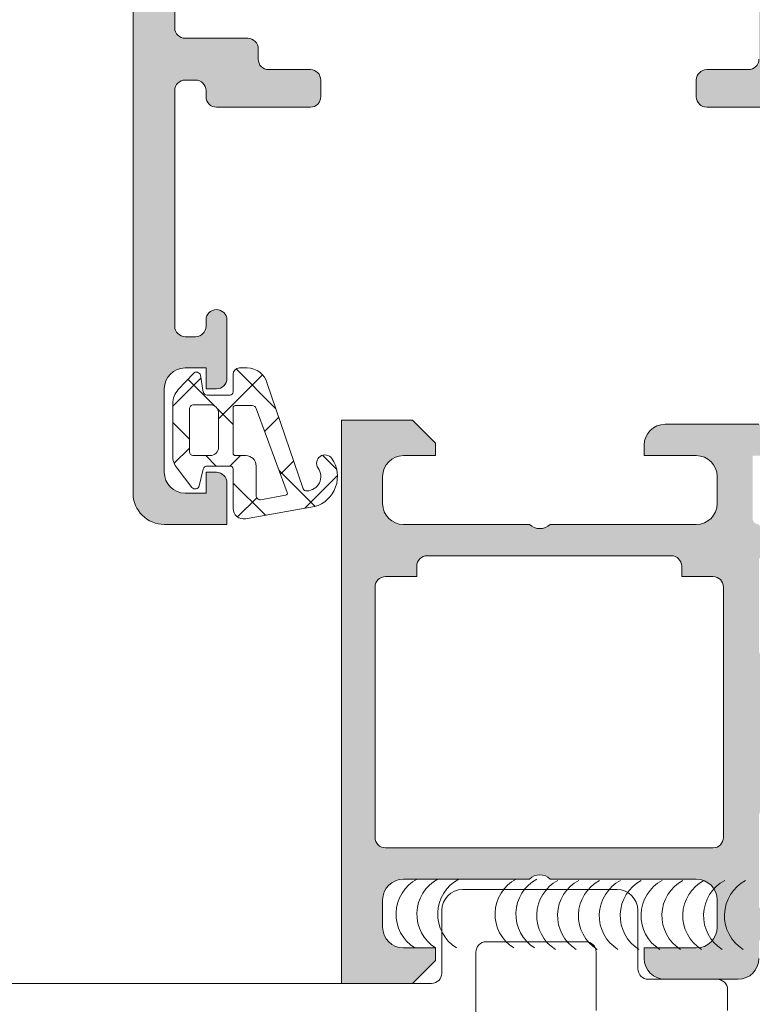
# Model space of a CAD drawing. Header units: millimetres. Extents: x 213386 to 506888, y 183055 to 450952.
# Tile 882 of 1056: x 399514 to 399549, y 334445 to 334492. Entities that reach past the tile are written whole.
import ezdxf

# ---------------------------------------------------------------- set-up
doc = ezdxf.new("R2010")
doc.units = ezdxf.units.MM
doc.layers.add('FASÁDA DETAILNÍ', color=255, linetype='Continuous', lineweight=0)
doc.layers.add('NOVA', color=255, linetype='Continuous', lineweight=0)

# ---------------------------------------------------------------- blocks, each defined once
blk = doc.blocks.new('A$C69D17D4D')
at = {"layer": 'FASÁDA DETAILNÍ'}
h = blk.add_hatch(color=256, dxfattribs=at)
edge = h.paths.add_edge_path(flags=16)
edge.add_ellipse((1561.518074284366, 16748.7998801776), major_axis=(-0.4999740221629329, 0), ratio=1, start_angle=-0.0029770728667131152, end_angle=90.00297707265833, ccw=False)
edge.add_line((1561.018100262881, 16748.79990615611), (1561.018100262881, 16766.79990615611))
edge.add_ellipse((1561.518074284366, 16766.79993213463), major_axis=(-0.499974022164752, 0), ratio=1, start_angle=-90.00297707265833, end_angle=0.0029770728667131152, ccw=False)
edge.add_line((1561.518100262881, 16767.29990615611), (1574.018100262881, 16767.29990615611))
edge.add_ellipse((1574.018078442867, 16766.7998843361), major_axis=(-0.500021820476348, 0), ratio=1, start_angle=180.0025002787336, end_angle=269.9974997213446, ccw=False)
edge.add_line((1574.518100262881, 16766.79990615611), (1574.518100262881, 16754.19685515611))
edge.add_ellipse((1576.018099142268, 16754.19685403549), major_axis=(-1.499998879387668, 0), ratio=1, start_angle=-4.280432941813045e-05, end_angle=90.00004280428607)
edge.add_line((1576.018100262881, 16752.6968551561), (1589.018088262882, 16752.6968551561))
edge.add_ellipse((1589.018088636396, 16752.19685552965), major_axis=(-0.4999996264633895, 0), ratio=1, start_angle=179.9999571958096, end_angle=270.0000428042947, ccw=False)
edge.add_line((1589.518088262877, 16752.1968551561), (1589.518088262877, 16748.7999061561))
edge.add_ellipse((1589.018088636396, 16748.79990578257), major_axis=(-0.49999962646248, 0), ratio=1, start_angle=89.99995719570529, end_angle=180.0000428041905, ccw=False)
edge.add_line((1589.018088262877, 16748.29990615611), (1561.518100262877, 16748.29990615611))
edge = h.paths.add_edge_path()
edge.add_line((1560.318088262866, 16719.4999111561), (1563.318088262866, 16719.4999111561))
edge.add_line((1563.318088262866, 16719.4999111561), (1563.318088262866, 16721.4999111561))
edge.add_arc((1562.818114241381, 16721.49993713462), 0.499974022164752, 359.9970229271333, 450.0029770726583)
edge.add_line((1562.818088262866, 16721.9999111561), (1562.318088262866, 16721.9999111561))
edge.add_line((1562.318088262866, 16721.9999111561), (1562.318088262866, 16720.9999111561))
edge.add_line((1562.318088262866, 16720.9999111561), (1561.318088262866, 16720.9999111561))
edge.add_arc((1561.318152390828, 16721.99997528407), 1.00006412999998, 180.0036740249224, 269.9963259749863, ccw=False)
edge.add_line((1560.318088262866, 16721.9999111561), (1560.318088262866, 16725.9999111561))
edge.add_arc((1561.318118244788, 16725.99988117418), 1.000029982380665, 90.00171778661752, 179.9982822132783, ccw=False)
edge.add_line((1561.318088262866, 16726.9999111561), (1562.318088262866, 16726.9999111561))
edge.add_line((1562.318088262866, 16726.9999111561), (1562.318088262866, 16725.9999111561))
edge.add_line((1562.318088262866, 16725.9999111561), (1562.818088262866, 16725.9999111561))
edge.add_arc((1562.818082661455, 16726.49991675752), 0.5000056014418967, 270.0006418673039, 359.9993581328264)
edge.add_line((1563.318088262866, 16726.4999111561), (1563.318088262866, 16729.2999141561))
edge.add_arc((1562.818088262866, 16729.29991415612), 0.5, 0, 180)
edge.add_line((1562.318088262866, 16729.29991415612), (1562.318088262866, 16728.99991115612))
edge.add_arc((1561.818077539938, 16728.99992187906), 0.5000107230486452, 270.0012287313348, 359.9987712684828, ccw=False)
edge.add_line((1561.818088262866, 16728.4999111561), (1561.318088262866, 16728.4999111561))
edge.add_arc((1561.318156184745, 16728.99997907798), 0.5000679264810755, 180.0077822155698, 269.9922177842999, ccw=False)
edge.add_line((1560.818088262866, 16728.9999111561), (1560.818088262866, 16740.29990615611))
edge.add_arc((1561.318110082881, 16740.2998843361), 0.5000218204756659, 90.00250027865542, 179.9974997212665, ccw=False)
edge.add_line((1561.318088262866, 16740.79990615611), (1561.818088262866, 16740.79990615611))
edge.add_arc((1561.818150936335, 16740.29996882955), 0.4999373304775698, -0.007182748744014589, 90.00718274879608, ccw=False)
edge.add_line((1562.318088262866, 16740.29990615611), (1562.318088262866, 16739.99990315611))
edge.add_arc((1562.818151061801, 16739.99996595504), 0.500062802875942, 180.0071953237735, 269.9928046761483)
edge.add_line((1562.818088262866, 16739.4999031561), (1567.318088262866, 16739.4999031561))
edge.add_arc((1567.318082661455, 16739.99990875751), 0.5000056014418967, 270.0006418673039, 359.9993581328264)
edge.add_line((1567.818088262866, 16739.9999031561), (1567.818088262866, 16740.7999061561))
edge.add_arc((1567.318114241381, 16740.79993213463), 0.499974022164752, 359.9970229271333, 450.0029770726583)
edge.add_line((1567.318088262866, 16741.29990615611), (1565.318088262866, 16741.29990615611))
edge.add_arc((1565.318156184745, 16741.79997407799), 0.5000679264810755, 180.0077822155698, 269.9922177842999, ccw=False)
edge.add_line((1564.818088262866, 16741.79990615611), (1564.818088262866, 16742.29990615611))
edge.add_arc((1564.318150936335, 16742.29996882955), 0.499937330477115, 359.9928172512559, 450.0071827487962)
edge.add_line((1564.318088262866, 16742.79990615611), (1561.318088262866, 16742.79990615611))
edge.add_arc((1561.318143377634, 16743.29996127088), 0.5000551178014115, 180.0063149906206, 269.99368500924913, ccw=False)
edge.add_line((1560.818088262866, 16743.29990615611), (1560.818088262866, 16744.99990315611))
edge.add_arc((1562.318056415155, 16744.99993500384), 1.499968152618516, 89.99878348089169, 180.0012165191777, ccw=False)
edge.add_line((1562.318088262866, 16746.4999031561), (1588.318088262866, 16746.4999031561))
edge.add_arc((1588.31810912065, 16745.99992401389), 0.4999791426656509, -0.0023902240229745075, 90.0023902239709, ccw=False)
edge.add_line((1588.818088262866, 16745.9999031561), (1588.818088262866, 16741.7999061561))
edge.add_arc((1588.318082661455, 16741.79991175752), 0.5000056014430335, 270.0006418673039, 359.9993581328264, ccw=False)
edge.add_line((1588.318088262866, 16741.29990615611), (1586.318088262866, 16741.29990615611))
edge.add_arc((1586.318110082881, 16740.7998843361), 0.500021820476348, 90.00250027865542, 179.9974997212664)
edge.add_line((1585.818088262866, 16740.79990615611), (1585.818088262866, 16739.99990315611))
edge.add_arc((1586.318140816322, 16739.99995570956), 0.5000525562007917, 180.0060215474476, 269.993978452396)
edge.add_line((1586.318088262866, 16739.4999031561), (1591.318089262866, 16739.4999031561))
edge.add_line((1591.318089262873, 16739.4999031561), (1592.075978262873, 16739.7172241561))
edge.add_arc((1592.158669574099, 16739.42884574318), 0.2999999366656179, 37.904814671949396, 106.0000242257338, ccw=False)
edge.add_arc((1592.632089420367, 16739.79745629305), 0.300000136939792, 217.9047180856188, 269.9999699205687)
edge.add_line((1592.632089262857, 16739.4974561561), (1594.696236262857, 16739.4974581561))
edge.add_arc((1594.696236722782, 16739.89745755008), 0.3999993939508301, 269.9999341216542, 381.9737695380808)
edge.add_line((1595.067178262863, 16740.0471301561), (1594.250817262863, 16742.0703591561))
edge.add_arc((1594.065347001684, 16741.99552253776), 0.1999993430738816, 21.97390785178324, 114.1410923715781)
edge.add_line((1593.98355026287, 16742.17803015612), (1591.59986526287, 16741.10971015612))
edge.add_arc((1591.518068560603, 16741.29221826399), 0.199999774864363, 179.1800993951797, 294.14102546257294, ccw=False)
edge.add_line((1591.318089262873, 16741.29508015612), (1591.318088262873, 16752.59916015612))
edge.add_arc((1591.509502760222, 16752.60759187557), 0.1916001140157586, 88.95554997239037, 182.5222218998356, ccw=False)
edge.add_line((1591.512995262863, 16752.79916015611), (1591.933579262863, 16752.79916015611))
edge.add_line((1591.93357926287, 16752.79916015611), (1594.39919126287, 16751.36742515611))
edge.add_arc((1594.550002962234, 16751.6267621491), 0.2999997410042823, 239.8208038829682, 344.0000282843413)
edge.add_line((1594.838381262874, 16751.54407115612), (1595.266252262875, 16753.03623215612))
edge.add_line((1595.266252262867, 16753.03623215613), (1595.764664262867, 16753.89950715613))
edge.add_arc((1595.418254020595, 16754.09950710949), 0.4000000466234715, 330.0000115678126, 449.9999652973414)
edge.add_line((1595.418254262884, 16754.49950715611), (1591.310323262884, 16754.49916015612))
edge.add_line((1591.310323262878, 16754.49916015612), (1576.818266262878, 16754.49685515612))
edge.add_arc((1576.818088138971, 16754.99685500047), 0.4999998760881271, 179.9999821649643, 270.0204115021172, ccw=False)
edge.add_line((1576.318088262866, 16754.99685515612), (1576.318088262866, 16760.39989715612))
edge.add_arc((1576.818087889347, 16760.39989752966), 0.49999962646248, 89.99995719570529, 180.0000428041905, ccw=False)
edge.add_line((1576.818088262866, 16760.89989715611), (1579.318088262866, 16760.89989715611))
edge.add_arc((1579.318088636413, 16761.39989678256), 0.4999996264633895, 269.9999571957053, 360.0000428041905)
edge.add_line((1579.818088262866, 16761.39989715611), (1579.818088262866, 16762.69990015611))
edge.add_arc((1579.31810912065, 16762.69992101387), 0.4999791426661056, 359.997609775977, 450.0023902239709)
edge.add_line((1579.318088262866, 16763.19990015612), (1578.818088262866, 16763.19990015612))
edge.add_line((1578.818088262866, 16763.19990015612), (1578.818088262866, 16762.19990015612))
edge.add_line((1578.818088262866, 16762.19990015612), (1577.318088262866, 16762.19990015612))
edge.add_arc((1577.318119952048, 16763.19993184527), 1.00003168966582, 180.0018155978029, 269.99818440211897, ccw=False)
edge.add_line((1576.318088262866, 16763.19990015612), (1576.318088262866, 16767.19990015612))
edge.add_arc((1577.318157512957, 16767.19983090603), 1.00006925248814, 90.00396746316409, 179.9960325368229, ccw=False)
edge.add_line((1577.318088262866, 16768.19990015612), (1578.818088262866, 16768.19990015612))
edge.add_line((1578.818088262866, 16768.19990015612), (1578.818088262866, 16767.19990015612))
edge.add_line((1578.818088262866, 16767.19990015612), (1579.318088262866, 16767.19990015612))
edge.add_arc((1579.318114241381, 16767.6998741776), 0.4999740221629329, 269.9970229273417, 360.0029770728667)
edge.add_line((1579.818088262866, 16767.69990015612), (1579.818088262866, 16768.99990315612))
edge.add_arc((1579.318082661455, 16768.99989755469), 0.5000056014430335, 0.0006418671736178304, 89.99935813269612)
edge.add_line((1579.318088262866, 16769.4999031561), (1560.318088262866, 16769.4999031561))
edge.add_arc((1560.318058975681, 16767.99993244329), 1.49997071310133, 89.99888129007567, 180.0011187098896)
edge.add_line((1558.818088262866, 16767.9999031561), (1558.818088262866, 16720.9999111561))
edge.add_arc((1560.318148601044, 16720.99997149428), 1.500060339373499, 180.002304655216, 269.9976953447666)
h = blk.add_hatch(dxfattribs=at)
h.set_pattern_fill('ANSI37', color=256, scale=0.625, angle=180, style=0)
h.set_pattern_definition([(225, (1562.318060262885, 16721.99993115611), (1.403165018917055, -1.403165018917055), []), (315, (1562.318060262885, 16721.99993115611), (1.403165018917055, 1.403165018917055), [])])
edge = h.paths.add_edge_path(flags=16)
edge.add_ellipse((1564.220273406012, 16722.3021461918), major_axis=(-0.4977897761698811, 0), ratio=1, start_angle=179.7452779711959, end_angle=270.1925797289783)
edge.add_line((1564.218600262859, 16722.79993315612), (1563.718081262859, 16722.79993315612))
edge.add_ellipse((1563.718067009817, 16722.8999169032), major_axis=(-0.09998374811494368, 0), ratio=1, start_angle=-0.008740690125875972, end_angle=90.0081677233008, ccw=False)
edge.add_line((1563.618083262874, 16722.89993215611), (1563.618079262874, 16725.10036215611))
edge.add_ellipse((1563.718083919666, 16725.10035949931), major_axis=(-0.1000046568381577, 0), ratio=1, start_angle=270.001522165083, end_angle=359.9984778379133, ccw=False)
edge.add_line((1563.718081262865, 16725.2003641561), (1564.530023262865, 16725.2003641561))
edge.add_ellipse((1564.530014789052, 16725.00035753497), major_axis=(-0.2000066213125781, 0), ratio=1, start_angle=195.688615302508, end_angle=269.99757251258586, ccw=False)
edge.add_line((1564.722570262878, 16725.05444115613), (1566.209895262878, 16721.03630015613))
edge.add_ellipse((1566.116113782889, 16721.00158666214), major_axis=(-0.09999996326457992, 0), ratio=1, start_angle=100.32228414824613, end_angle=200.3121828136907, ccw=False)
edge.add_line((1566.134032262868, 16720.90320515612), (1564.924563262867, 16720.68292215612))
edge.add_ellipse((1564.918054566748, 16720.88281252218), major_axis=(-0.199996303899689, 0), ratio=1, start_angle=-0.0010410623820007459, end_angle=91.86496785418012, ccw=False)
edge.add_line((1564.718058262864, 16720.88281615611), (1564.718058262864, 16722.29993315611))
edge = h.paths.add_edge_path(flags=16)
edge.add_ellipse((1561.718069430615, 16722.99993432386), major_axis=(-0.200000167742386, 0), ratio=1, start_angle=-0.00023842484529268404, end_angle=90.00023842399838, ccw=False)
edge.add_line((1561.518069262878, 16722.99993515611), (1561.518073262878, 16725.03439215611))
edge.add_ellipse((1561.718068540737, 16725.03439687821), major_axis=(-0.1999952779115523, 0), ratio=1, start_angle=-90.00049336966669, end_angle=0.0013528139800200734, ccw=False)
edge.add_line((1561.718070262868, 16725.2343921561), (1562.518080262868, 16725.2343921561))
edge.add_ellipse((1562.518071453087, 16724.83438134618), major_axis=(-0.4000108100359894, 0), ratio=1, start_angle=180.0019780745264, end_angle=269.99873812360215, ccw=False)
edge.add_line((1562.918082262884, 16724.8343951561), (1562.918082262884, 16723.1999321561))
edge.add_ellipse((1562.518087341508, 16723.19992907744), major_axis=(-0.3999949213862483, 0), ratio=1, start_angle=89.99898604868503, end_angle=180.0004409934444, ccw=False)
edge.add_line((1562.518080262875, 16722.79993415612), (1561.718070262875, 16722.79993415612))
edge = h.paths.add_edge_path()
edge.add_arc((1561.794621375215, 16721.39994225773), 0.2000083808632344, 220.0023157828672, 344.9984805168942)
edge.add_line((1561.98781326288, 16721.3481711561), (1562.17834726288, 16722.1516961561))
edge.add_arc((1562.371540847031, 16722.09991976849), 0.2000113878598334, 90.00274550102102, 164.9971436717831, ccw=False)
edge.add_line((1562.371531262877, 16722.2999311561), (1563.468081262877, 16722.2999311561))
edge.add_arc((1563.468091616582, 16722.14994350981), 0.1499876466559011, -0.003955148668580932, 90.00395514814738, ccw=False)
edge.add_line((1563.618079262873, 16722.14993315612), (1563.618071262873, 16720.26706215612))
edge.add_arc((1564.118071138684, 16720.26706024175), 0.4999998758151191, 179.9997806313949, 279.9335722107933)
edge.add_line((1564.204324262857, 16719.7745561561), (1567.524050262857, 16720.35594515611))
edge.add_arc((1567.117975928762, 16721.79993068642), 1.499996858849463, 285.7069244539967, 395.0875539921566)
edge.add_arc((1568.018078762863, 16722.43223765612), 0.3999981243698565, 35.08800412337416, 215.088004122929)
edge.add_arc((1567.136779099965, 16721.79771609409), 0.6860034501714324, -89.51564162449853, 36.14118557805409, ccw=False)
edge.add_arc((1567.122958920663, 16721.26083971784), 0.1503878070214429, 199.0161509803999, 277.4960782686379, ccw=False)
edge.add_line((1566.980778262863, 16721.2118381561), (1565.253096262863, 16726.2580641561))
edge.add_arc((1564.287004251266, 16725.99994300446), 0.999980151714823, 14.95891093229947, 90.00057230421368)
edge.add_line((1564.28699426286, 16726.99992315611), (1563.91808926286, 16726.99993515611))
edge.add_arc((1563.91810998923, 16726.69991543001), 0.3000197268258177, 90.00395818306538, 179.9968057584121)
edge.add_line((1563.618090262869, 16726.6999321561), (1563.618090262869, 16725.8499171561))
edge.add_arc((1563.468106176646, 16725.84990424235), 0.1499840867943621, -90.00493321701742, 0.004933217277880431, ccw=False)
edge.add_line((1563.468093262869, 16725.69992015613), (1562.371531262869, 16725.69993115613))
edge.add_arc((1562.371540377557, 16725.89994574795), 0.200014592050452, 195.0023743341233, 269.99738902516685, ccw=False)
edge.add_line((1562.178343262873, 16725.8481701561), (1562.049249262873, 16726.6515421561))
edge.add_arc((1561.856073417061, 16726.59981774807), 0.1999808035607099, 14.98978708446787, 135.0074444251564)
edge.add_line((1561.714647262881, 16726.74120715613), (1560.988128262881, 16725.96533715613))
edge.add_arc((1561.718069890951, 16725.28182674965), 1.000000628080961, 136.8814623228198, 180.000034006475)
edge.add_line((1560.718069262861, 16725.2818261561), (1560.718069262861, 16722.80319315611))
edge.add_arc((1561.718072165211, 16722.80319420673), 1.000002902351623, 180.0000601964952, 217.8277930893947)
edge.add_line((1560.928212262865, 16722.1899021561), (1561.641411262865, 16721.2713731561))
h = blk.add_hatch(color=256, dxfattribs=at)
edge = h.paths.add_edge_path()
edge.add_arc((1588.938067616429, 16701.20006205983), 0.1199999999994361, 180, 270.0000000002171)
edge.add_line((1588.938067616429, 16701.08006205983), (1591.698065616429, 16701.08006205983))
edge.add_arc((1591.698065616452, 16700.78006205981), 0.3000000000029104, 6.947971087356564e-10, 90.00000000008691, ccw=False)
edge.add_line((1591.998065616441, 16700.78006205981), (1591.998065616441, 16699.80008774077))
edge.add_arc((1591.698065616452, 16699.80008774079), 0.2999999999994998, 269.99999999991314, 359.9999999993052, ccw=False)
edge.add_line((1591.698065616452, 16699.50008774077), (1589.818054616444, 16699.50008774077))
edge.add_arc((1589.550511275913, 16699.42122064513), 0.2789255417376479, 16.42459455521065, 91.16287007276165)
edge.add_line((1589.544850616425, 16699.70008874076), (1589.091256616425, 16699.70008874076))
edge.add_arc((1589.085588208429, 16699.42125129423), 0.2788950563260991, 88.83541062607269, 163.5801235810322)
edge.add_line((1588.818067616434, 16699.50008774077), (1588.818067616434, 16698.69991302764))
edge.add_arc((1587.818067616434, 16698.69991302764), 0.9999999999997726, -89.99999999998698, 0, ccw=False)
edge.add_line((1587.818067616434, 16697.69991302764), (1584.318060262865, 16697.69991302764))
edge.add_arc((1584.318080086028, 16698.69993285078), 1.000019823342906, 180.0011357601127, 269.99886423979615, ccw=False)
edge.add_line((1583.318060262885, 16698.69991302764), (1583.318060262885, 16699.19991302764))
edge.add_line((1583.318060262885, 16699.19991302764), (1585.818060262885, 16699.19991302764))
edge.add_arc((1585.818014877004, 16700.19995841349), 1.000045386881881, 270.0026002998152, 359.99739970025)
edge.add_line((1586.818060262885, 16700.19991302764), (1586.818060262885, 16701.49993133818))
edge.add_arc((1585.818007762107, 16701.49987883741), 1.000052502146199, 0.003007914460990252, 89.99699208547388)
edge.add_line((1585.818060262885, 16702.49993133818), (1578.818060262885, 16702.49993133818))
edge.add_arc((1578.318060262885, 16701.97480958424), 0.7250881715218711, 46.4038161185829, 133.5961838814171)
edge.add_line((1577.818060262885, 16702.49993133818), (1571.78397212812, 16702.49993133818))
edge.add_arc((1571.784024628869, 16701.49987883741), 1.00005250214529, 90.00300791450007, 179.996992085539)
edge.add_line((1570.78397212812, 16701.49993133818), (1570.78397212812, 16700.19991302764))
edge.add_arc((1571.784017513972, 16700.19995841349), 1.000045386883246, 180.00260029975, 269.9973997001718)
edge.add_line((1571.78397212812, 16699.19991302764), (1573.318060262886, 16699.19991302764))
edge.add_line((1573.318060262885, 16699.19991302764), (1573.318060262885, 16698.59990692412))
edge.add_line((1573.318060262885, 16698.59990692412), (1572.21805415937, 16697.49993133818))
edge.add_line((1572.21805415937, 16697.49993133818), (1568.818060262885, 16697.49993133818))
edge.add_line((1568.818060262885, 16697.49993133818), (1568.818060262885, 16724.49983215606))
edge.add_line((1568.818060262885, 16724.49983215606), (1572.218054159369, 16724.49983215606))
edge.add_line((1572.218054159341, 16724.49983215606), (1573.318060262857, 16723.39985657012))
edge.add_line((1573.318060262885, 16723.39985657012), (1573.318060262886, 16722.7998504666))
edge.add_line((1573.318060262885, 16722.7998504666), (1571.78397212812, 16722.7998504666))
edge.add_arc((1571.784017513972, 16721.79980508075), 1.000045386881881, 90.00260029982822, 179.9973997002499)
edge.add_line((1570.78397212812, 16721.7998504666), (1570.78397212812, 16720.49983215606))
edge.add_arc((1571.784024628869, 16720.49988465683), 1.000052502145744, 180.003007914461, 269.9969920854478)
edge.add_line((1571.783972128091, 16719.49983215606), (1577.818060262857, 16719.49983215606))
edge.add_arc((1578.318060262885, 16720.02495391), 0.7250881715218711, 226.4038161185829, 313.5961838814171)
edge.add_line((1578.818060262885, 16719.49983215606), (1585.818060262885, 16719.49983215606))
edge.add_arc((1585.818007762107, 16720.49988465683), 1.00005250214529, 270.0030079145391, 359.996992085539)
edge.add_line((1586.818060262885, 16720.49983215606), (1586.818060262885, 16721.7998504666))
edge.add_arc((1585.818014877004, 16721.79980508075), 1.000045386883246, 0.00260029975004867, 89.9973997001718)
edge.add_line((1585.818060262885, 16722.7998504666), (1583.318060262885, 16722.7998504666))
edge.add_line((1583.318060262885, 16722.7998504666), (1583.318060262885, 16723.2998504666))
edge.add_arc((1584.318080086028, 16723.29983064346), 1.00001982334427, 90.00113576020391, 179.9988642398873, ccw=False)
edge.add_line((1584.318060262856, 16724.2998504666), (1588.818060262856, 16724.2998504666))
edge.add_arc((1588.818070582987, 16723.7998607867), 0.4999896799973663, -0.0011826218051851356, 90.00118262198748, ccw=False)
edge.add_line((1589.318060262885, 16723.7998504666), (1589.318060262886, 16722.7998504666))
edge.add_line((1589.318060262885, 16722.7998504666), (1588.518057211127, 16722.7998504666))
edge.add_line((1588.518057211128, 16722.7998504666), (1588.518057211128, 16719.79983520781))
edge.add_arc((1588.818064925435, 16719.79983251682), 0.3000077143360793, 179.9994860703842, 270.0005139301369)
edge.add_arc((1589.085588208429, 16719.57866124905), 0.2788950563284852, 196.4198764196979, 271.1645893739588)
edge.add_line((1589.091256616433, 16719.29982380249), (1589.544850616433, 16719.29982380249))
edge.add_arc((1589.550511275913, 16719.57869189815), 0.2789255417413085, 268.8371299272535, 343.5754054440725)
edge.add_line((1589.818054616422, 16719.49982480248), (1591.698065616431, 16719.49982480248))
edge.add_arc((1591.698065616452, 16719.19982480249), 0.2999999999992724, 0, 90.00000000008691, ccw=False)
edge.add_line((1591.998065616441, 16719.19982480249), (1591.998065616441, 16718.21985048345))
edge.add_arc((1591.698065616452, 16718.21985048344), 0.2999999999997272, -90.00000000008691, 0, ccw=False)
edge.add_line((1591.698065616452, 16717.91985048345), (1588.938067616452, 16717.91985048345))
edge.add_arc((1588.938067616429, 16717.79985048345), 0.1200000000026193, 89.99999999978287, 179.999999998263)
edge.add_line((1588.818067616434, 16717.79985048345), (1588.818067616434, 16713.4998248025))
edge.add_arc((1589.318067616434, 16713.49982480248), 0.5, 180, 269.9999999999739)
edge.add_line((1589.318067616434, 16712.99982480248), (1590.018067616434, 16712.99982480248))
edge.add_line((1590.018067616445, 16712.99982480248), (1592.410887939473, 16714.3813202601))
edge.add_arc((1592.479947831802, 16714.26170501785), 0.1381197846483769, -7.7024374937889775, 119.99999999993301, ccw=False)
edge.add_arc((1587.638596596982, 16714.70932340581), 4.999999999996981, 288.7094007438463, 354.6507719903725, ccw=False)
edge.add_arc((1589.402822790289, 16709.49995627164), 0.4999999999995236, 108.7094007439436, 251.2905992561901)
edge.add_arc((1587.638596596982, 16704.29058913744), 5.000000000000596, 5.349228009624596, 71.29059925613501, ccw=False)
edge.add_arc((1592.479947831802, 16704.73820752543), 0.1381197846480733, -120.00000000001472, 7.702437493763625, ccw=False)
edge.add_line((1592.410887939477, 16704.61859228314), (1590.01806761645, 16706.00008774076))
edge.add_line((1590.018067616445, 16706.00008774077), (1589.318067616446, 16706.00008774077))
edge.add_arc((1589.318067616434, 16705.50008774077), 0.5, 89.99999999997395, 180)
edge.add_line((1588.818067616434, 16705.50008774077), (1588.818067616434, 16701.20006205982))
edge = h.paths.add_edge_path(flags=16)
edge.add_arc((1570.918066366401, 16716.49983978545), 0.5, 90, 180)
edge.add_line((1570.418066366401, 16716.49983978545), (1570.418066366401, 16704.49993133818))
edge.add_arc((1570.918066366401, 16704.49993133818), 0.5, 180, 270)
edge.add_line((1570.918066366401, 16703.99993133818), (1586.618048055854, 16703.99993133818))
edge.add_arc((1586.618048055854, 16704.49993133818), 0.5, 270, 360)
edge.add_line((1587.118048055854, 16704.49993133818), (1587.118048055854, 16716.49983978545))
edge.add_arc((1586.618048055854, 16716.49983978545), 0.5, 0, 90)
edge.add_line((1586.618048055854, 16716.99983978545), (1585.118048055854, 16716.99983978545))
edge.add_line((1585.118048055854, 16716.99983978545), (1585.118048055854, 16717.49983978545))
edge.add_arc((1584.618048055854, 16717.49983978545), 0.5, 0, 90)
edge.add_line((1584.618048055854, 16717.99983978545), (1572.918066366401, 16717.99983978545))
edge.add_arc((1572.918066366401, 16717.49983978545), 0.5, 90, 180)
edge.add_line((1572.418066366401, 16717.49983978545), (1572.418066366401, 16716.99983978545))
edge.add_line((1572.418066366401, 16716.99983978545), (1570.918066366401, 16716.99983978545))
for points in [[(1588.818088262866, 16741.79990615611, -0.414207), (1588.318088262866, 16741.29990615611), (1586.318088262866, 16741.29990615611), (1586.318088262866, 16741.29990615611, 0.414188), (1585.818088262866, 16740.79990615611), (1585.818088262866, 16739.9999031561), (1585.818088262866, 16739.9999031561, 0.414152), (1586.318088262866, 16739.4999031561), (1591.318089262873, 16739.4999031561)], [(1558.818088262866, 16767.9999031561), (1558.818088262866, 16720.9999111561), (1558.818088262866, 16720.9999111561, 0.41419), (1560.318088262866, 16719.4999111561), (1560.318088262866, 16719.4999111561), (1563.318088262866, 16719.4999111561), (1563.318088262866, 16721.4999111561), (1563.318088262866, 16721.4999111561, 0.414244), (1562.818088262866, 16721.9999111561), (1562.318088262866, 16721.9999111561), (1562.318088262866, 16720.9999111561), (1561.318088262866, 16720.9999111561), (1561.318088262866, 16720.9999111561, -0.414176), (1560.318088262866, 16721.9999111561), (1560.318088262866, 16725.9999111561), (1560.318088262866, 16725.9999111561, -0.414196), (1561.318088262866, 16726.9999111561), (1562.318088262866, 16726.9999111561), (1562.318088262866, 16725.9999111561), (1562.818088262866, 16725.9999111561), (1562.818088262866, 16725.9999111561, 0.414207), (1563.318088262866, 16726.4999111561), (1563.318088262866, 16729.29991415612), (1563.318088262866, 16729.29991415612, 1), (1562.318088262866, 16729.29991415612), (1562.318088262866, 16728.9999111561), (1562.318088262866, 16728.9999111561, -0.414201), (1561.818088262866, 16728.4999111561), (1561.318088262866, 16728.4999111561), (1561.318088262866, 16728.4999111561, -0.414134), (1560.818088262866, 16728.9999111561), (1560.818088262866, 16740.29990615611), (1560.818088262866, 16740.29990615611, -0.414188), (1561.318088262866, 16740.79990615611), (1561.818088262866, 16740.79990615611), (1561.818088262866, 16740.79990615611, -0.414287), (1562.318088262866, 16740.29990615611), (1562.318088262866, 16739.9999031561), (1562.318088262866, 16739.9999031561, 0.41414), (1562.818088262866, 16739.4999031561), (1567.318088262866, 16739.4999031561), (1567.318088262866, 16739.4999031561, 0.414207), (1567.818088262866, 16739.9999031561), (1567.818088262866, 16740.79990615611), (1567.818088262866, 16740.79990615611, 0.414244), (1567.318088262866, 16741.29990615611), (1565.318088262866, 16741.29990615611), (1565.318088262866, 16741.29990615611, -0.414134), (1564.818088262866, 16741.79990615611), (1564.818088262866, 16742.29990615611), (1564.818088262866, 16742.29990615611, 0.414287), (1564.318088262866, 16742.79990615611), (1561.318088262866, 16742.79990615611), (1561.318088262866, 16742.79990615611, -0.414149), (1560.818088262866, 16743.29990615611), (1560.818088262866, 16744.9999031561)], [(1588.818067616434, 16698.69991302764, -0.414213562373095), (1587.818067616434, 16697.69991302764), (1584.318060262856, 16697.69991302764, -0.4142019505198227), (1583.318060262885, 16698.69991302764), (1583.318060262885, 16699.19991302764), (1585.818060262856, 16699.19991302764, 0.4141869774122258), (1586.818060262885, 16700.19991302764), (1586.818060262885, 16701.49993133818, 0.4141828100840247), (1585.818060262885, 16702.49993133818), (1578.818060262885, 16702.49993133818, 0.3999328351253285), (1577.818060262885, 16702.49993133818), (1571.78397212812, 16702.49993133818, 0.4141828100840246), (1570.78397212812, 16701.49993133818), (1570.78397212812, 16700.19991302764, 0.4141869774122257), (1571.78397212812, 16699.19991302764), (1573.318060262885, 16699.19991302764), (1573.318060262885, 16698.59990692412), (1572.21805415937, 16697.49993133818), (1568.818060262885, 16697.49993133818), (1568.818060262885, 16724.49983215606), (1572.218054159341, 16724.49983215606), (1573.318060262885, 16723.39985657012), (1573.318060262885, 16722.7998504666), (1571.78397212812, 16722.7998504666, 0.4141869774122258), (1570.78397212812, 16721.7998504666), (1570.78397212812, 16720.49983215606, 0.4141828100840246), (1571.783972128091, 16719.49983215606), (1577.818060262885, 16719.49983215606, 0.3999328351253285), (1578.818060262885, 16719.49983215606), (1585.818060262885, 16719.49983215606, 0.4141828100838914), (1586.818060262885, 16720.49983215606), (1586.818060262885, 16721.7998504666, 0.4141869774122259), (1585.818060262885, 16722.7998504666), (1583.318060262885, 16722.7998504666), (1583.318060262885, 16723.2998504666, -0.4142019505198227), (1584.318060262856, 16724.2998504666), (1588.818060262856, 16724.2998504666, -0.414225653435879)], [(1454.581919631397, 16697.49993133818), (1573.118060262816, 16697.49993133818, 0.414213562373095), (1573.618060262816, 16697.99993133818), (1573.618060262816, 16700.99993133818, -0.414213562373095), (1574.618060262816, 16701.99993133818), (1582.018060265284, 16701.99993133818, -0.4142135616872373), (1583.018060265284, 16700.99993134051), (1583.018060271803, 16698.19993133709, 0.4142135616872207), (1583.518060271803, 16697.69993133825), (1586.818060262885, 16697.69993133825, -0.414213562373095), (1587.318060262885, 16697.19993133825), (1587.318060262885, 16696.19993133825, -0.414213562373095)], [(1581.018058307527, 16696.19993133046), (1581.018058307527, 16698.99993139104, 0.4142135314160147), (1580.518058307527, 16699.49993133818), (1575.752009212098, 16699.49993133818, 0.4142135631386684), (1575.252009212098, 16698.99993133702), (1575.252009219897, 16695.99993133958, -0.4142135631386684)]]:
    blk.add_lwpolyline(points, format="xyb", dxfattribs=at)
for points in [[(1561.641411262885, 16721.27137315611, 0.606792), (1561.98781326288, 16721.3481711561), (1562.178347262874, 16722.1516961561), (1562.178347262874, 16722.1516961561, -0.339427), (1562.371531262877, 16722.2999311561), (1563.468081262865, 16722.2999311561), (1563.468081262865, 16722.2999311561, -0.414254), (1563.618079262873, 16722.14993315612), (1563.61807126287, 16720.26706215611), (1563.61807126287, 16720.26706215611, 0.465956), (1564.204324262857, 16719.7745561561), (1567.524050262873, 16720.3559451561), (1567.524050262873, 16720.3559451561, 0.517137), (1568.345385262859, 16722.66217015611, 1), (1567.690772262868, 16722.20230515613, -0.610743), (1567.142578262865, 16721.11173715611, -0.356477), (1566.980778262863, 16721.2118381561), (1565.253096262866, 16726.25806415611), (1565.253096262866, 16726.25806415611, 0.339657), (1564.28699426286, 16726.99992315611), (1563.918089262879, 16726.99993515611), (1563.918089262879, 16726.99993515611, 0.414177), (1563.618090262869, 16726.6999321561), (1563.618090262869, 16725.84991715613), (1563.618090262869, 16725.84991715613, -0.414264), (1563.468093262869, 16725.69992015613), (1562.371531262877, 16725.69993115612), (1562.371531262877, 16725.69993115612, -0.33943), (1562.178343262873, 16725.8481701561), (1562.049249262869, 16726.65154215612), (1562.049249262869, 16726.65154215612, 0.577453), (1561.714647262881, 16726.74120715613), (1560.988128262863, 16725.96533715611), (1560.988128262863, 16725.96533715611, 0.190392), (1560.718069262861, 16725.2818261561), (1560.718069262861, 16722.80319315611), (1560.718069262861, 16722.80319315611, 0.16657), (1560.928212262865, 16722.1899021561), (1561.641411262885, 16721.27137315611)], [(1570.918066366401, 16716.99983978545, 0.414213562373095), (1570.418066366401, 16716.49983978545), (1570.418066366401, 16704.49993133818, 0.414213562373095), (1570.918066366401, 16703.99993133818), (1586.618048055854, 16703.99993133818, 0.414213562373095), (1587.118048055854, 16704.49993133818), (1587.118048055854, 16716.49983978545, 0.414213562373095), (1586.618048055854, 16716.99983978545), (1585.118048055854, 16716.99983978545), (1585.118048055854, 16717.49983978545, 0.414213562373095), (1584.618048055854, 16717.99983978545), (1572.918066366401, 16717.99983978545, 0.414213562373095), (1572.418066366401, 16717.49983978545), (1572.418066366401, 16716.99983978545)]]:
    blk.add_lwpolyline(points, format="xyb", close=True, dxfattribs=at)
at = {"layer": 'FASÁDA DETAILNÍ', "extrusion": (0, 0, -1)}
for points in [[(-1561.718070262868, 16722.79993415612, 0.414216), (-1561.518069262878, 16722.99993515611), (-1561.51807326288, 16725.03439215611), (-1561.51807326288, 16725.03439215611, 0.414223), (-1561.718070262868, 16725.2343921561), (-1562.518080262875, 16725.2343921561), (-1562.518080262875, 16725.2343921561, 0.414197), (-1562.918082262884, 16724.8343951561), (-1562.918082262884, 16723.1999321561), (-1562.918082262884, 16723.1999321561, 0.414221), (-1562.518080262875, 16722.79993415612), (-1561.718070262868, 16722.79993415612)], [(-1564.718058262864, 16722.29993315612, -0.416502), (-1564.218600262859, 16722.79993315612), (-1563.718081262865, 16722.79993315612), (-1563.718081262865, 16722.79993315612, 0.4143), (-1563.618083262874, 16722.89993215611), (-1563.618079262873, 16725.10036215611), (-1563.618079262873, 16725.10036215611, 0.414198), (-1563.718081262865, 16725.2003641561), (-1564.530023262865, 16725.2003641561), (-1564.530023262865, 16725.2003641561, 0.336095), (-1564.722570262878, 16725.05444115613), (-1566.209895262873, 16721.03630015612), (-1566.209895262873, 16721.03630015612, 0.466254), (-1566.134032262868, 16720.90320515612), (-1564.924563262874, 16720.68292215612), (-1564.924563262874, 16720.68292215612, 0.423785), (-1564.718058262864, 16720.88281615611), (-1564.718058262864, 16722.29993315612)]]:
    blk.add_lwpolyline(points, format="xyb", close=True, dxfattribs=at)
at = {"layer": 'FASÁDA DETAILNÍ'}
for centre in [(1573.329237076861, 16700.81612202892), (1574.329237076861, 16700.81612202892), (1575.329237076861, 16700.81612202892), (1578.075237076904, 16700.81612202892), (1579.075237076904, 16700.81612202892), (1580.074038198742, 16700.74852172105), (1581.074038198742, 16700.74852172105), (1582.074038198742, 16700.74852172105), (1583.074038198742, 16700.74852172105), (1584.074038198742, 16700.74852172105), (1585.074038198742, 16700.74852172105), (1586.074038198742, 16700.74852172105), (1587.074038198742, 16700.74852172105), (1588.074038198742, 16700.74852172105), (1589.074038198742, 16700.74852172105)]:
    blk.add_arc(centre, 1.906465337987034, 117.9679544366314, 237.9679544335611, dxfattribs=at)

msp = doc.modelspace()

# ---------------------------------------------------------------- block references
at = {"layer": 'NOVA', "ltscale": 300}
msp.add_blockref('A$C69D17D4D', (397960.6382589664, 317748.1544064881), dxfattribs=at)

doc.saveas('drawing.dxf')
